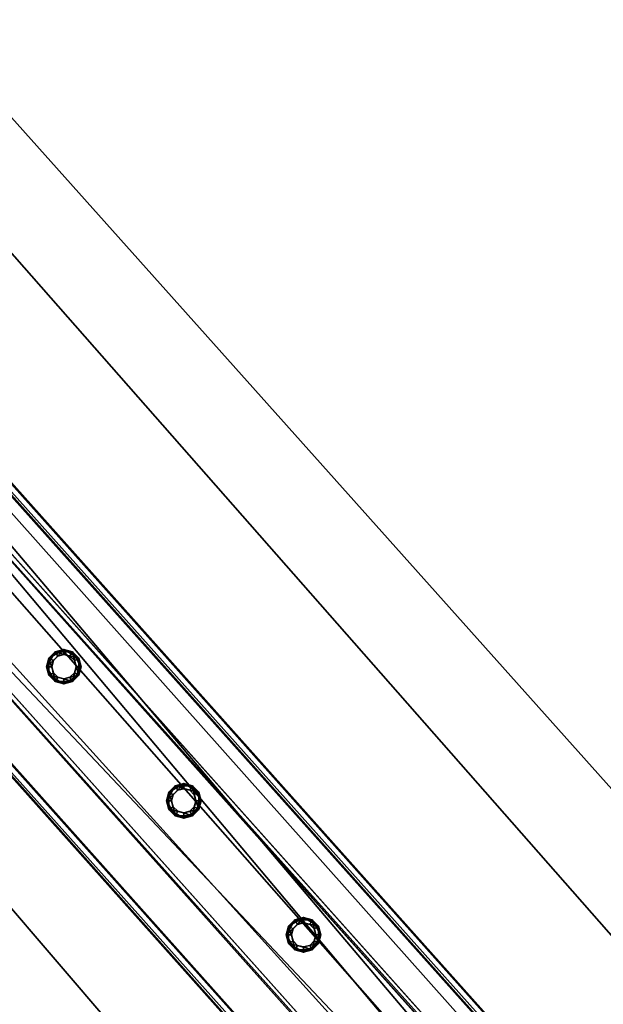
# Model space of a CAD drawing. Header units: millimetres. Extents: x 93711086 to 93775423, y 1247239064 to 1247319365.
# Tile 436 of 656: x 93724822 to 93725181, y 1247299733 to 1247300339. Entities that reach past the tile are written whole.
import ezdxf

# ---------------------------------------------------------------- set-up
doc = ezdxf.new("R2010")
doc.units = ezdxf.units.MM
doc.layers.add('BEAM', color=7, linetype='Continuous')
doc.layers.add('CONCRETE_ITEM', color=7, linetype='Continuous')

# ---------------------------------------------------------------- blocks, each defined once
blk = doc.blocks.new('15e559d2-59c4-40a1-8e6d-a9da91616b05')
at = {"color": 0, "transparency": 16777216}
mesh = blk.add_polyface(dxfattribs=at)
corners = [(93732402.79, 1247290959.39, 3988.8), (93732402.79, 1247290959.39, 4305.53), (93730959.56, 1247289572.89, 3633.7), (93730959.56, 1247289572.89, 3316.97), (93720519.88, 1247305091.11, 5616.56), (93732598.17, 1247291566.31, 4023.22), (93720298.97, 1247305338.46, 5063.47), (93732619.56, 1247291542.36, 4593.19), (93720317.37, 1247305317.87, 5553.56), (93732199.19, 1247291187.37, 4322.75), (93720106.24, 1247304728.57, 5525.84), (93719899.99, 1247304959.53, 5363), (93732205.93, 1247291179.82, 4502.46), (93719903.74, 1247304955.33, 5462.84), (93720167.22, 1247305212.77, 5169.74), (93732187.34, 1247291200.64, 4007.02), (93718371.43, 1247303668.57, 4381.66), (93732466.42, 1247291440.62, 4129.5), (93732486.67, 1247291465.98, 4033.21), (93720187.47, 1247305238.13, 5073.46), (93732260.76, 1247291223.51, 4572.35), (93720161.08, 1247304772.26, 5595.73), (93719958.57, 1247304999.02, 5532.73), (93718383.28, 1247303655.3, 4697.39)]
mesh.append_faces([[corners[k] for k in face] for face in [(0, 1, 2, 0), (2, 3, 0, 2), (4, 5, 6, 4), (4, 7, 5, 4), (6, 8, 4, 6), (9, 10, 11, 9), (10, 9, 12, 10), (13, 11, 10, 13), (3, 14, 15, 3), (3, 16, 14, 3), (17, 15, 14, 17), (15, 0, 3, 15), (18, 17, 19, 18), (14, 19, 17, 14), (5, 18, 6, 5), (19, 6, 18, 19), (20, 7, 4, 20), (4, 21, 20, 4), (12, 20, 21, 12), (21, 10, 12, 21), (22, 21, 4, 22), (4, 8, 22, 4), (10, 21, 13, 10), (22, 13, 21, 22), (2, 9, 23, 2), (9, 2, 1, 9), (11, 23, 9, 11), (23, 14, 16, 23), (13, 8, 11, 13), (8, 13, 22, 8), (23, 11, 14, 23), (14, 8, 6, 14), (8, 14, 11, 8), (6, 19, 14, 6), (20, 12, 9, 20), (20, 17, 7, 20), (17, 20, 9, 17), (5, 7, 17, 5), (15, 17, 9, 15), (18, 5, 17, 18), (3, 2, 16, 3), (23, 16, 2, 23), (0, 15, 1, 0), (9, 1, 15, 9)]], dxfattribs={"color": 0})
blk = doc.blocks.new('5bbbe152-908d-476c-86af-f8c3bda7d93c')
at = {"color": 0, "transparency": 16777216}
mesh = blk.add_polyface(dxfattribs=at)
corners = [(93732552.16, 1247291230.4, 5643.09), (93732470.37, 1247291493.61, 5652.86), (93732382.45, 1247291411.95, 5654.08), (93732639.45, 1247291312.74, 5641.9), (93732637.29, 1247291314.16, 5581.96), (93732468.04, 1247291495.23, 5592.92), (93732633.65, 1247291310.73, 5582.01), (93732464.37, 1247291491.82, 5592.97), (93732635.63, 1247291309.43, 5636.96), (93732466.52, 1247291490.34, 5647.91), (93732385.92, 1247291415.49, 5649.04), (93732553.64, 1247291235.26, 5583.09), (93732380.12, 1247291413.57, 5594.15), (93732383.78, 1247291416.97, 5594.1), (93732302.66, 1247291675.69, 5664.81), (93732214.1, 1247291594.73, 5666.08), (93732300.14, 1247291677.51, 5604.89), (93732296.45, 1247291674.13, 5604.95), (93732298.76, 1247291672.47, 5659.87), (93732217.58, 1247291598.26, 5661.04), (93732215.27, 1247291599.92, 5606.11), (93732211.58, 1247291596.54, 5606.16), (93731970.08, 1247292043.07, 5691.08), (93731880.9, 1247291962.79, 5692.4), (93731967.4, 1247292045.06, 5631.17), (93731963.68, 1247292041.72, 5631.23), (93731966.14, 1247292039.89, 5686.14), (93731884.39, 1247291966.3, 5687.35), (93731881.93, 1247291968.13, 5632.44), (93731878.21, 1247291964.79, 5632.49), (93720601.83, 1247304775.64, 6654.05), (93720512.37, 1247304695.67, 6655.39), (93720599.08, 1247304777.72, 6594.15), (93720595.35, 1247304774.38, 6594.2), (93720597.87, 1247304772.48, 6649.11), (93720515.87, 1247304699.17, 6650.34), (93720513.35, 1247304701.07, 6595.43), (93720509.62, 1247304697.74, 6595.49)]
mesh.append_faces([[corners[k] for k in face] for face in [(0, 1, 2, 0), (3, 5, 1, 3), (4, 7, 5, 4), (6, 9, 7, 6), (8, 10, 9, 8), (11, 12, 13, 11), (2, 14, 15, 2), (1, 16, 14, 1), (5, 17, 16, 5), (7, 18, 17, 7), (9, 19, 18, 9), (10, 20, 19, 10), (13, 21, 20, 13), (12, 15, 21, 12), (15, 22, 23, 15), (14, 24, 22, 14), (16, 25, 24, 16), (17, 26, 25, 17), (18, 27, 26, 18), (19, 28, 27, 19), (20, 29, 28, 20), (21, 23, 29, 21), (23, 30, 31, 23), (22, 32, 30, 22), (24, 33, 32, 24), (25, 34, 33, 25), (26, 35, 34, 26), (27, 36, 35, 27), (28, 37, 36, 28), (29, 31, 37, 29)]], dxfattribs={"vtx0": -1, "color": 0})
mesh.append_faces([[corners[k] for k in face] for face in [(30, 33, 34, 30), (35, 37, 31, 35)]], dxfattribs={"vtx0": -1, "vtx2": -1, "vtx3": -1, "color": 0})
mesh.append_faces([[corners[k] for k in face] for face in [(31, 30, 34, 31), (34, 35, 31, 34)]], dxfattribs={"vtx1": -1, "vtx2": -1, "vtx3": -1, "color": 0})
mesh.append_faces([[corners[k] for k in face] for face in [(3, 4, 5, 3), (4, 6, 7, 4), (6, 8, 9, 6), (2, 1, 14, 2), (1, 5, 16, 1), (5, 7, 17, 5), (7, 9, 18, 7), (9, 10, 19, 9), (10, 13, 20, 10), (13, 12, 21, 13), (12, 2, 15, 12), (15, 14, 22, 15), (14, 16, 24, 14), (16, 17, 25, 16), (17, 18, 26, 17), (18, 19, 27, 18), (19, 20, 28, 19), (20, 21, 29, 20), (21, 15, 23, 21), (23, 22, 30, 23), (22, 24, 32, 22), (24, 25, 33, 24), (25, 26, 34, 25), (26, 27, 35, 26), (27, 28, 36, 27), (28, 29, 37, 28), (29, 23, 31, 29), (30, 32, 33, 30), (35, 36, 37, 35)]], dxfattribs={"vtx2": -1, "vtx3": -1, "color": 0})
blk = doc.blocks.new('7f3dae3c-7738-4515-bb71-97d4e3f1e349')
at = {"color": 0, "transparency": 16777216}
mesh = blk.add_polyface(dxfattribs=at)
corners = [(93725922.04, 1247298683.17, 5294.07), (93725966.79, 1247298723.14, 5294.07), (93724640.03, 1247300208.79, 5406.28), (93724595.28, 1247300168.82, 5406.28), (93725965.29, 1247298724.82, 5254.13), (93724638.54, 1247300210.47, 5366.35), (93725963.05, 1247298722.82, 5254.13), (93724636.3, 1247300208.47, 5366.35), (93725964.44, 1247298721.27, 5291.07), (93724637.68, 1247300206.92, 5403.29), (93725924.16, 1247298685.3, 5291.07), (93724597.41, 1247300170.95, 5403.29), (93725922.78, 1247298686.85, 5254.13), (93724596.02, 1247300172.5, 5366.35), (93725920.54, 1247298684.85, 5254.13), (93724593.78, 1247300170.5, 5366.35)]
mesh.append_faces([[corners[k] for k in face] for face in [(0, 2, 3, 0), (1, 5, 2, 1), (4, 7, 5, 4), (6, 9, 7, 6), (8, 11, 9, 8), (10, 13, 11, 10), (12, 15, 13, 12), (14, 3, 15, 14)]], dxfattribs={"vtx0": -1, "color": 0})
mesh.append_faces([[corners[k] for k in face] for face in [(2, 7, 9, 2), (11, 15, 3, 11), (0, 12, 10, 0), (8, 4, 1, 8)]], dxfattribs={"vtx0": -1, "vtx2": -1, "vtx3": -1, "color": 0})
mesh.append_faces([[corners[k] for k in face] for face in [(3, 2, 9, 3), (9, 11, 3, 9), (1, 0, 10, 1), (10, 8, 1, 10)]], dxfattribs={"vtx1": -1, "vtx2": -1, "vtx3": -1, "color": 0})
mesh.append_faces([[corners[k] for k in face] for face in [(0, 1, 2, 0), (1, 4, 5, 1), (4, 6, 7, 4), (6, 8, 9, 6), (8, 10, 11, 8), (10, 12, 13, 10), (12, 14, 15, 12), (14, 0, 3, 14), (2, 5, 7, 2), (11, 13, 15, 11), (0, 14, 12, 0), (8, 6, 4, 8)]], dxfattribs={"vtx2": -1, "vtx3": -1, "color": 0})
blk = doc.blocks.new('8c4ead4f-d036-4803-b1e4-236b7d3e2303')
at = {"color": 0, "transparency": 16777216}
mesh = blk.add_polyface(dxfattribs=at)
corners = [(93724996.85, 1247299768.68, 5375.11), (93724993.13, 1247299769.68, 5375.11), (93724993.13, 1247299769.68, 6275.11), (93724996.85, 1247299768.68, 6275.11), (93724990.4, 1247299772.4, 5375.11), (93724990.4, 1247299772.4, 6275.11), (93724989.4, 1247299776.13, 5375.11), (93724989.4, 1247299776.13, 6275.11), (93724990.4, 1247299779.85, 5375.11), (93724990.4, 1247299779.85, 6275.11), (93724993.13, 1247299782.58, 5375.11), (93724993.13, 1247299782.58, 6275.11), (93724996.85, 1247299783.58, 5375.11), (93724996.85, 1247299783.58, 6275.11), (93725000.58, 1247299782.58, 5375.11), (93725000.58, 1247299782.58, 6275.11), (93725003.31, 1247299779.85, 5375.11), (93725003.31, 1247299779.85, 6275.11), (93725004.3, 1247299776.13, 5375.11), (93725004.3, 1247299776.13, 6275.11), (93725003.31, 1247299772.4, 5375.11), (93725003.31, 1247299772.4, 6275.11), (93725000.58, 1247299769.68, 5375.11), (93725000.58, 1247299769.68, 6275.11), (93724996.85, 1247299765.48, 5375.11), (93725002.18, 1247299766.9, 5375.11), (93725002.18, 1247299766.9, 6275.11), (93724996.85, 1247299765.48, 6275.11), (93725006.08, 1247299770.8, 5375.11), (93725006.08, 1247299770.8, 6275.11), (93725007.5, 1247299776.13, 5375.11), (93725007.5, 1247299776.13, 6275.11), (93725006.08, 1247299781.45, 5375.11), (93725006.08, 1247299781.45, 6275.11), (93725002.18, 1247299785.35, 5375.11), (93725002.18, 1247299785.35, 6275.11), (93724996.85, 1247299786.78, 5375.11), (93724996.85, 1247299786.78, 6275.11), (93724991.53, 1247299785.35, 5375.11), (93724991.53, 1247299785.35, 6275.11), (93724987.63, 1247299781.45, 5375.11), (93724987.63, 1247299781.45, 6275.11), (93724986.2, 1247299776.13, 5375.11), (93724986.2, 1247299776.13, 6275.11), (93724987.63, 1247299770.8, 5375.11), (93724987.63, 1247299770.8, 6275.11), (93724991.53, 1247299766.9, 5375.11), (93724991.53, 1247299766.9, 6275.11)]
mesh.append_faces([[corners[k] for k in face] for face in [(0, 2, 3, 0), (1, 5, 2, 1), (4, 7, 5, 4), (6, 9, 7, 6), (8, 11, 9, 8), (10, 13, 11, 10), (12, 15, 13, 12), (14, 17, 15, 14), (16, 19, 17, 16), (18, 21, 19, 18), (20, 23, 21, 20), (22, 3, 23, 22), (24, 26, 27, 24), (25, 29, 26, 25), (28, 31, 29, 28), (30, 33, 31, 30), (32, 35, 33, 32), (34, 37, 35, 34), (36, 39, 37, 36), (38, 41, 39, 38), (40, 43, 41, 40), (42, 45, 43, 42), (44, 47, 45, 44), (46, 27, 47, 46)]], dxfattribs={"vtx0": -1, "color": 0})
mesh.append_faces([[corners[k] for k in face] for face in [(27, 29, 3, 27), (17, 29, 33, 17), (45, 27, 3, 45), (13, 33, 37, 13), (41, 45, 5, 41), (9, 37, 41, 9), (30, 25, 18, 30), (34, 30, 18, 34), (1, 25, 46, 1), (38, 34, 14, 38), (6, 46, 42, 6), (42, 38, 10, 42)]], dxfattribs={"vtx0": -1, "vtx1": -1, "vtx2": -1, "vtx3": -1, "color": 0})
mesh.append_faces([[corners[k] for k in face] for face in [(29, 21, 23, 29), (29, 23, 3, 29), (45, 3, 2, 45), (45, 2, 5, 45), (41, 5, 7, 41), (41, 7, 9, 41), (25, 20, 18, 25), (34, 18, 16, 34), (34, 16, 14, 34), (38, 14, 12, 38), (38, 12, 10, 38)]], dxfattribs={"vtx0": -1, "vtx2": -1, "vtx3": -1, "color": 0})
mesh.append_faces([[corners[k] for k in face] for face in [(19, 21, 29, 19), (17, 19, 29, 17), (15, 17, 33, 15), (13, 15, 33, 13), (11, 13, 37, 11), (9, 11, 37, 9), (22, 20, 25, 22), (0, 22, 25, 0), (1, 0, 25, 1), (4, 1, 46, 4), (6, 4, 46, 6), (8, 6, 42, 8), (10, 8, 42, 10)]], dxfattribs={"vtx1": -1, "vtx2": -1, "vtx3": -1, "color": 0})
mesh.append_faces([[corners[k] for k in face] for face in [(0, 1, 2, 0), (1, 4, 5, 1), (4, 6, 7, 4), (6, 8, 9, 6), (8, 10, 11, 8), (10, 12, 13, 10), (12, 14, 15, 12), (14, 16, 17, 14), (16, 18, 19, 16), (18, 20, 21, 18), (20, 22, 23, 20), (22, 0, 3, 22), (24, 25, 26, 24), (25, 28, 29, 25), (28, 30, 31, 28), (30, 32, 33, 30), (32, 34, 35, 32), (34, 36, 37, 34), (36, 38, 39, 36), (38, 40, 41, 38), (40, 42, 43, 40), (42, 44, 45, 42), (44, 46, 47, 44), (46, 24, 27, 46), (29, 31, 33, 29), (33, 35, 37, 33), (37, 39, 41, 37), (41, 43, 45, 41), (45, 47, 27, 45), (27, 26, 29, 27), (25, 24, 46, 25), (46, 44, 42, 46), (42, 40, 38, 42), (38, 36, 34, 38), (34, 32, 30, 34), (30, 28, 25, 30)]], dxfattribs={"vtx2": -1, "vtx3": -1, "color": 0})
blk = doc.blocks.new('80f53de3-218a-4e54-bd04-2acdfd6911af')
at = {"color": 0, "transparency": 16777216}
mesh = blk.add_polyface(dxfattribs=at)
corners = [(93724923.14, 1247299851.21, 5381.35), (93724919.42, 1247299852.21, 5381.35), (93724919.42, 1247299852.21, 6281.35), (93724923.14, 1247299851.21, 6281.35), (93724916.69, 1247299854.94, 5381.35), (93724916.69, 1247299854.94, 6281.35), (93724915.69, 1247299858.66, 5381.35), (93724915.69, 1247299858.66, 6281.35), (93724916.69, 1247299862.39, 5381.35), (93724916.69, 1247299862.39, 6281.35), (93724919.42, 1247299865.11, 5381.35), (93724919.42, 1247299865.11, 6281.35), (93724923.14, 1247299866.11, 5381.35), (93724923.14, 1247299866.11, 6281.35), (93724926.87, 1247299865.11, 5381.35), (93724926.87, 1247299865.11, 6281.35), (93724929.6, 1247299862.39, 5381.35), (93724929.6, 1247299862.39, 6281.35), (93724930.59, 1247299858.66, 5381.35), (93724930.59, 1247299858.66, 6281.35), (93724929.6, 1247299854.94, 5381.35), (93724929.6, 1247299854.94, 6281.35), (93724926.87, 1247299852.21, 5381.35), (93724926.87, 1247299852.21, 6281.35), (93724923.14, 1247299848.01, 5381.35), (93724928.47, 1247299849.44, 5381.35), (93724928.47, 1247299849.44, 6281.35), (93724923.14, 1247299848.01, 6281.35), (93724932.37, 1247299853.34, 5381.35), (93724932.37, 1247299853.34, 6281.35), (93724933.79, 1247299858.66, 5381.35), (93724933.79, 1247299858.66, 6281.35), (93724932.37, 1247299863.99, 5381.35), (93724932.37, 1247299863.99, 6281.35), (93724928.47, 1247299867.89, 5381.35), (93724928.47, 1247299867.89, 6281.35), (93724923.14, 1247299869.31, 5381.35), (93724923.14, 1247299869.31, 6281.35), (93724917.82, 1247299867.89, 5381.35), (93724917.82, 1247299867.89, 6281.35), (93724913.92, 1247299863.99, 5381.35), (93724913.92, 1247299863.99, 6281.35), (93724912.49, 1247299858.66, 5381.35), (93724912.49, 1247299858.66, 6281.35), (93724913.92, 1247299853.34, 5381.35), (93724913.92, 1247299853.34, 6281.35), (93724917.82, 1247299849.44, 5381.35), (93724917.82, 1247299849.44, 6281.35)]
mesh.append_faces([[corners[k] for k in face] for face in [(0, 2, 3, 0), (1, 5, 2, 1), (4, 7, 5, 4), (6, 9, 7, 6), (8, 11, 9, 8), (10, 13, 11, 10), (12, 15, 13, 12), (14, 17, 15, 14), (16, 19, 17, 16), (18, 21, 19, 18), (20, 23, 21, 20), (22, 3, 23, 22), (24, 26, 27, 24), (25, 29, 26, 25), (28, 31, 29, 28), (30, 33, 31, 30), (32, 35, 33, 32), (34, 37, 35, 34), (36, 39, 37, 36), (38, 41, 39, 38), (40, 43, 41, 40), (42, 45, 43, 42), (44, 47, 45, 44), (46, 27, 47, 46)]], dxfattribs={"vtx0": -1, "color": 0})
mesh.append_faces([[corners[k] for k in face] for face in [(27, 29, 3, 27), (17, 29, 33, 17), (45, 27, 3, 45), (13, 33, 37, 13), (41, 45, 5, 41), (9, 37, 41, 9), (30, 25, 18, 30), (34, 30, 18, 34), (1, 25, 46, 1), (38, 34, 14, 38), (6, 46, 42, 6), (42, 38, 10, 42)]], dxfattribs={"vtx0": -1, "vtx1": -1, "vtx2": -1, "vtx3": -1, "color": 0})
mesh.append_faces([[corners[k] for k in face] for face in [(29, 21, 23, 29), (29, 23, 3, 29), (45, 3, 2, 45), (45, 2, 5, 45), (41, 5, 7, 41), (41, 7, 9, 41), (25, 20, 18, 25), (34, 18, 16, 34), (34, 16, 14, 34), (38, 14, 12, 38), (38, 12, 10, 38)]], dxfattribs={"vtx0": -1, "vtx2": -1, "vtx3": -1, "color": 0})
mesh.append_faces([[corners[k] for k in face] for face in [(19, 21, 29, 19), (17, 19, 29, 17), (15, 17, 33, 15), (13, 15, 33, 13), (11, 13, 37, 11), (9, 11, 37, 9), (22, 20, 25, 22), (0, 22, 25, 0), (1, 0, 25, 1), (4, 1, 46, 4), (6, 4, 46, 6), (8, 6, 42, 8), (10, 8, 42, 10)]], dxfattribs={"vtx1": -1, "vtx2": -1, "vtx3": -1, "color": 0})
mesh.append_faces([[corners[k] for k in face] for face in [(0, 1, 2, 0), (1, 4, 5, 1), (4, 6, 7, 4), (6, 8, 9, 6), (8, 10, 11, 8), (10, 12, 13, 10), (12, 14, 15, 12), (14, 16, 17, 14), (16, 18, 19, 16), (18, 20, 21, 18), (20, 22, 23, 20), (22, 0, 3, 22), (24, 25, 26, 24), (25, 28, 29, 25), (28, 30, 31, 28), (30, 32, 33, 30), (32, 34, 35, 32), (34, 36, 37, 34), (36, 38, 39, 36), (38, 40, 41, 38), (40, 42, 43, 40), (42, 44, 45, 42), (44, 46, 47, 44), (46, 24, 27, 46), (29, 31, 33, 29), (33, 35, 37, 33), (37, 39, 41, 37), (41, 43, 45, 41), (45, 47, 27, 45), (27, 26, 29, 27), (25, 24, 46, 25), (46, 44, 42, 46), (42, 40, 38, 42), (38, 36, 34, 38), (34, 32, 30, 34), (30, 28, 25, 30)]], dxfattribs={"vtx2": -1, "vtx3": -1, "color": 0})
blk = doc.blocks.new('300df5db-405c-45b9-81fa-16616e4dde9a')
at = {"color": 0, "transparency": 16777216}
mesh = blk.add_polyface(dxfattribs=at)
corners = [(93724849.44, 1247299933.75, 5387.58), (93724845.71, 1247299934.75, 5387.58), (93724845.71, 1247299934.75, 6287.58), (93724849.44, 1247299933.75, 6287.58), (93724842.98, 1247299937.47, 5387.58), (93724842.98, 1247299937.47, 6287.58), (93724841.99, 1247299941.2, 5387.58), (93724841.99, 1247299941.2, 6287.58), (93724842.98, 1247299944.92, 5387.58), (93724842.98, 1247299944.92, 6287.58), (93724845.71, 1247299947.65, 5387.58), (93724845.71, 1247299947.65, 6287.58), (93724849.44, 1247299948.65, 5387.58), (93724849.44, 1247299948.65, 6287.58), (93724853.16, 1247299947.65, 5387.58), (93724853.16, 1247299947.65, 6287.58), (93724855.89, 1247299944.92, 5387.58), (93724855.89, 1247299944.92, 6287.58), (93724856.89, 1247299941.2, 5387.58), (93724856.89, 1247299941.2, 6287.58), (93724855.89, 1247299937.47, 5387.58), (93724855.89, 1247299937.47, 6287.58), (93724853.16, 1247299934.75, 5387.58), (93724853.16, 1247299934.75, 6287.58), (93724849.44, 1247299930.55, 5387.58), (93724854.76, 1247299931.98, 5387.58), (93724854.76, 1247299931.98, 6287.58), (93724849.44, 1247299930.55, 6287.58), (93724858.66, 1247299935.87, 5387.58), (93724858.66, 1247299935.87, 6287.58), (93724860.09, 1247299941.2, 5387.58), (93724860.09, 1247299941.2, 6287.58), (93724858.66, 1247299946.52, 5387.58), (93724858.66, 1247299946.52, 6287.58), (93724854.76, 1247299950.42, 5387.58), (93724854.76, 1247299950.42, 6287.58), (93724849.44, 1247299951.85, 5387.58), (93724849.44, 1247299951.85, 6287.58), (93724844.11, 1247299950.42, 5387.58), (93724844.11, 1247299950.42, 6287.58), (93724840.21, 1247299946.52, 5387.58), (93724840.21, 1247299946.52, 6287.58), (93724838.79, 1247299941.2, 5387.58), (93724838.79, 1247299941.2, 6287.58), (93724840.21, 1247299935.87, 5387.58), (93724840.21, 1247299935.87, 6287.58), (93724844.11, 1247299931.98, 5387.58), (93724844.11, 1247299931.98, 6287.58)]
mesh.append_faces([[corners[k] for k in face] for face in [(0, 2, 3, 0), (1, 5, 2, 1), (4, 7, 5, 4), (6, 9, 7, 6), (8, 11, 9, 8), (10, 13, 11, 10), (12, 15, 13, 12), (14, 17, 15, 14), (16, 19, 17, 16), (18, 21, 19, 18), (20, 23, 21, 20), (22, 3, 23, 22), (24, 26, 27, 24), (25, 29, 26, 25), (28, 31, 29, 28), (30, 33, 31, 30), (32, 35, 33, 32), (34, 37, 35, 34), (36, 39, 37, 36), (38, 41, 39, 38), (40, 43, 41, 40), (42, 45, 43, 42), (44, 47, 45, 44), (46, 27, 47, 46)]], dxfattribs={"vtx0": -1, "color": 0})
mesh.append_faces([[corners[k] for k in face] for face in [(27, 29, 3, 27), (17, 29, 33, 17), (45, 27, 3, 45), (13, 33, 37, 13), (41, 45, 5, 41), (9, 37, 41, 9), (30, 25, 18, 30), (34, 30, 18, 34), (1, 25, 46, 1), (38, 34, 14, 38), (6, 46, 42, 6), (42, 38, 10, 42)]], dxfattribs={"vtx0": -1, "vtx1": -1, "vtx2": -1, "vtx3": -1, "color": 0})
mesh.append_faces([[corners[k] for k in face] for face in [(29, 21, 23, 29), (29, 23, 3, 29), (45, 3, 2, 45), (45, 2, 5, 45), (41, 5, 7, 41), (41, 7, 9, 41), (25, 20, 18, 25), (34, 18, 16, 34), (34, 16, 14, 34), (38, 14, 12, 38), (38, 12, 10, 38)]], dxfattribs={"vtx0": -1, "vtx2": -1, "vtx3": -1, "color": 0})
mesh.append_faces([[corners[k] for k in face] for face in [(19, 21, 29, 19), (17, 19, 29, 17), (15, 17, 33, 15), (13, 15, 33, 13), (11, 13, 37, 11), (9, 11, 37, 9), (22, 20, 25, 22), (0, 22, 25, 0), (1, 0, 25, 1), (4, 1, 46, 4), (6, 4, 46, 6), (8, 6, 42, 8), (10, 8, 42, 10)]], dxfattribs={"vtx1": -1, "vtx2": -1, "vtx3": -1, "color": 0})
mesh.append_faces([[corners[k] for k in face] for face in [(0, 1, 2, 0), (1, 4, 5, 1), (4, 6, 7, 4), (6, 8, 9, 6), (8, 10, 11, 8), (10, 12, 13, 10), (12, 14, 15, 12), (14, 16, 17, 14), (16, 18, 19, 16), (18, 20, 21, 18), (20, 22, 23, 20), (22, 0, 3, 22), (24, 25, 26, 24), (25, 28, 29, 25), (28, 30, 31, 28), (30, 32, 33, 30), (32, 34, 35, 32), (34, 36, 37, 34), (36, 38, 39, 36), (38, 40, 41, 38), (40, 42, 43, 40), (42, 44, 45, 42), (44, 46, 47, 44), (46, 24, 27, 46), (29, 31, 33, 29), (33, 35, 37, 33), (37, 39, 41, 37), (41, 43, 45, 41), (45, 47, 27, 45), (27, 26, 29, 27), (25, 24, 46, 25), (46, 44, 42, 46), (42, 40, 38, 42), (38, 36, 34, 38), (34, 32, 30, 34), (30, 28, 25, 30)]], dxfattribs={"vtx2": -1, "vtx3": -1, "color": 0})

msp = doc.modelspace()

# ---------------------------------------------------------------- block references
at = {"layer": 'BEAM', "color": 156, "true_color": 0x1e4383, "transparency": 33554687}
msp.add_blockref('5bbbe152-908d-476c-86af-f8c3bda7d93c', (0, 0), dxfattribs=at)
at = {"layer": 'BEAM', "color": 77, "true_color": 0x5b9723, "transparency": 33554687}
for name in ['7f3dae3c-7738-4515-bb71-97d4e3f1e349', '300df5db-405c-45b9-81fa-16616e4dde9a', '80f53de3-218a-4e54-bd04-2acdfd6911af', '8c4ead4f-d036-4803-b1e4-236b7d3e2303']:
    msp.add_blockref(name, (0, 0), dxfattribs=at)
at = {"layer": 'CONCRETE_ITEM', "color": 222, "true_color": 0xc0298d, "transparency": 33554687}
msp.add_blockref('15e559d2-59c4-40a1-8e6d-a9da91616b05', (0, 0), dxfattribs=at)

doc.saveas('drawing.dxf')
